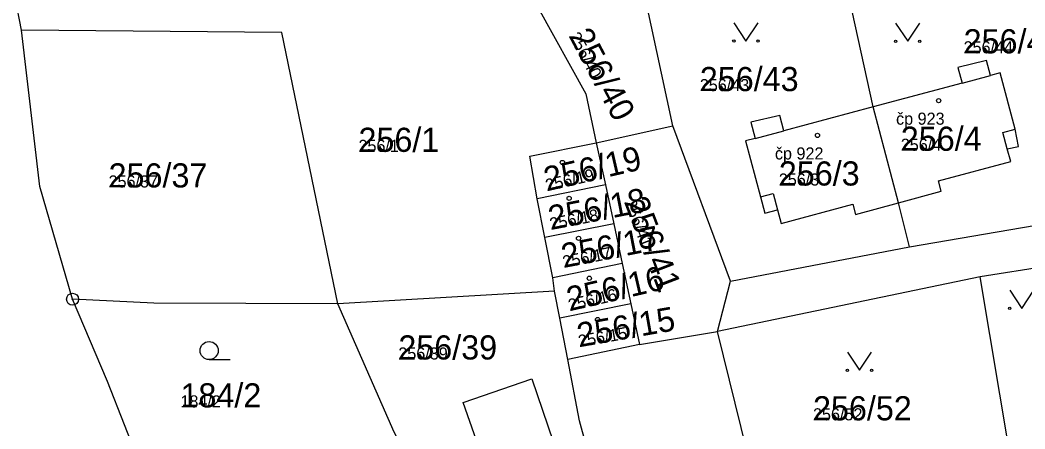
# Model space of a CAD drawing. Extents: x -763628 to -761565, y -976033 to -973833.
# Drawn here: x -762613 to -762529.8, y -974632.5 to -974598.6 of the extents above; entities that cross this region are included whole.
import ezdxf

# ---------------------------------------------------------------- set-up
doc = ezdxf.new("R2010")
doc.units = 0
for name, color, linetype in [('KN_cisla parcel 1000', 7, 'Continuous'), ('KN_cisla parcel 500', 7, 'Continuous'), ('KN_cisla popisna 500', 7, 'Continuous'), ('KN_hranice parcel', 7, 'Continuous'), ('KN_vnitrni kresba parcel', 7, 'Continuous'), ('KN_znacky bodu BP', 7, 'Continuous'), ('KN_znacky budov', 7, 'Continuous'), ('KN_znacky kultur', 7, 'Continuous')]:
    doc.layers.add(name, color=color, linetype=linetype)

msp = doc.modelspace()

# ---------------------------------------------------------------- linework, layer by layer
at = {"layer": 'KN_hranice parcel'}
for p, q in [((-762612.91, -974599.43), (-762618.76, -974568.2)), ((-762542.41, -974605.78), (-762544.56, -974595.93)), ((-762558.97, -974607.36), (-762561.25, -974596.81)), ((-762540.3, -974613.73), (-762542.41, -974605.78)), ((-762565.32, -974608.77), (-762558.97, -974607.36)), ((-762554.21, -974620.22), (-762558.97, -974607.36)), ((-762565.32, -974608.77), (-762564.57, -974612.25)), ((-762564.57, -974612.25), (-762570.21, -974613.4)), ((-762564.57, -974612.25), (-762563.88, -974615.46)), ((-762569.58, -974616.6), (-762570.21, -974613.4)), ((-762539.39, -974617.39), (-762540.3, -974613.73)), ((-762539.39, -974617.39), (-762522.44, -974614.45)), ((-762563.88, -974615.46), (-762569.58, -974616.6)), ((-762563.88, -974615.46), (-762563.17, -974618.76)), ((-762568.93, -974619.94), (-762569.58, -974616.6)), ((-762554.21, -974620.22), (-762539.39, -974617.39)), ((-762516.64, -974617.2), (-762533.53, -974619.85)), ((-762563.17, -974618.76), (-762568.93, -974619.94)), ((-762563.17, -974618.76), (-762562.46, -974622.1)), ((-762533.53, -974619.85), (-762555.29, -974624.38)), ((-762530.79, -974636.32), (-762533.53, -974619.85)), ((-762568.78, -974621.04), (-762568.93, -974619.94)), ((-762555.29, -974624.38), (-762554.21, -974620.22)), ((-762568.78, -974621.04), (-762586.73, -974622.09)), ((-762568.34, -974623.28), (-762568.78, -974621.04)), ((-762562.46, -974622.1), (-762568.34, -974623.28)), ((-762562.46, -974622.1), (-762561.74, -974625.46)), ((-762567.67, -974626.7), (-762568.34, -974623.28)), ((-762561.74, -974625.46), (-762555.29, -974624.38)), ((-762551.32, -974640.48), (-762555.29, -974624.38)), ((-762561.74, -974625.46), (-762567.67, -974626.7))]:
    msp.add_line(p, q, dxfattribs=at)
for points in [[(-762570.14, -974597.57), (-762566.2, -974604.7), (-762565.32, -974608.77)], [(-762608.68, -974621.72), (-762611.38, -974612.38), (-762612.91, -974599.43)], [(-762586.73, -974622.09), (-762591.36, -974599.61), (-762612.91, -974599.43)], [(-762540.3, -974613.73), (-762536.76, -974612.77), (-762536.99, -974611.92), (-762531.01, -974610.32), (-762531.3, -974609.25), (-762530.36, -974609.07), (-762530.63, -974607.63), (-762531.88, -974602.97), (-762532.68, -974603.18), (-762533.02, -974601.93), (-762535.39, -974602.53), (-762535.04, -974603.82), (-762542.41, -974605.78)], [(-762542.41, -974605.78), (-762549.8, -974607.76), (-762550.13, -974606.51), (-762552.53, -974607.05), (-762552.17, -974608.4), (-762552.97, -974608.61), (-762551.73, -974613.24), (-762551.37, -974614.59), (-762550.32, -974614.31), (-762550.02, -974615.44), (-762544.08, -974613.85), (-762543.85, -974614.69), (-762540.3, -974613.73)], [(-762570.21, -974613.4), (-762570.83, -974609.87), (-762565.32, -974608.77)], [(-762602.96, -974635.72), (-762605.78, -974628.52), (-762608.68, -974621.72)], [(-762586.73, -974622.09), (-762601.96, -974622.03), (-762608.68, -974621.72)], [(-762580.72, -974635.24), (-762582.06, -974632.74), (-762586.73, -974622.09)], [(-762563.31, -974644.18), (-762566.72, -974631.79), (-762567.67, -974626.7)], [(-762567.12, -974638.68), (-762566.32, -974640.97), (-762571.96, -974642.96), (-762572.71, -974640.65), (-762576.12, -974641.88), (-762576.45, -974641.96), (-762578.92, -974634.69), (-762575.24, -974633.41), (-762576.33, -974630.28), (-762570.67, -974628.3), (-762567.12, -974638.68)]]:
    msp.add_lwpolyline(points, dxfattribs=at)
at = {"layer": 'KN_vnitrni kresba parcel'}
for p, q in [((-762535.04, -974603.82), (-762532.68, -974603.18)), ((-762552.17, -974608.4), (-762549.8, -974607.76)), ((-762531.66, -974607.9), (-762530.63, -974607.63)), ((-762531.3, -974609.25), (-762531.66, -974607.9)), ((-762551.73, -974613.24), (-762550.68, -974612.96)), ((-762550.68, -974612.96), (-762550.32, -974614.31))]:
    msp.add_line(p, q, dxfattribs=at)
at = {"layer": 'KN_znacky bodu BP'}
for radius in [0.5, 0.0303]:
    msp.add_circle((-762608.68, -974621.72), radius, dxfattribs=at)
at = {"layer": 'KN_znacky budov'}
for centre in [(-762536.977, -974605.269), (-762547.007, -974608.149), (-762568.127, -974610.389), (-762567.567, -974613.359), (-762566.787, -974616.669), (-762565.897, -974619.979), (-762565.217, -974623.399)]:
    msp.add_circle(centre, 0.175, dxfattribs=at)
at = {"layer": 'KN_znacky kultur'}
msp.add_line((-762597.373, -974626.72), (-762595.623, -974626.72), dxfattribs=at)
for points in [[(-762553.93, -974598.829), (-762552.93, -974600.33), (-762551.93, -974598.829)], [(-762540.54, -974598.849), (-762539.54, -974600.35), (-762538.54, -974598.849)], [(-762531.09, -974620.979), (-762530.09, -974622.48), (-762529.09, -974620.979)], [(-762544.53, -974626.099), (-762543.53, -974627.6), (-762542.53, -974626.099)]]:
    msp.add_lwpolyline(points, dxfattribs=at)
for centre, radius in [((-762553.93, -974600.329), 0.1), ((-762551.93, -974600.329), 0.1), ((-762540.54, -974600.349), 0.1), ((-762538.54, -974600.349), 0.1), ((-762531.09, -974622.479), 0.1), ((-762597.373, -974625.97), 0.75), ((-762544.53, -974627.599), 0.1), ((-762542.53, -974627.599), 0.1)]:
    msp.add_circle(centre, radius, dxfattribs=at)

# ---------------------------------------------------------------- texts
at = {"layer": 'KN_cisla parcel 1000'}
for s, rotation, p in [('256/40', 298, (-762567.62, -974599.919)), ('256/19', 13, (-762569.407, -974612.782)), ('256/18', 11, (-762569.083, -974615.988)), ('256/41', 291, (-762563.033, -974613.664)), ('256/17', 11, (-762568.011, -974619.13)), ('256/16', 13, (-762567.525, -974622.715)), ('256/15', 10, (-762566.732, -974625.697))]:
    msp.add_text(s, height=2, rotation=rotation, dxfattribs=at).set_placement(p)
for s, p in [('256/44', (-762534.91, -974601.35)), ('256/43', (-762556.75, -974604.48)), ('256/1', (-762585.01, -974609.51)), ('256/4', (-762540.11, -974609.42)), ('256/37', (-762605.7, -974612.46)), ('256/3', (-762550.21, -974612.3)), ('256/39', (-762581.71, -974626.71)), ('184/2', (-762599.75, -974630.68)), ('256/52', (-762547.38, -974631.75))]:
    msp.add_text(s, height=2, dxfattribs=at).set_placement(p)
at = {"layer": 'KN_cisla parcel 500'}
for s, rotation, p in [('256/40', 298, (-762567.62, -974599.919)), ('256/19', 13, (-762569.407, -974612.782)), ('256/41', 291, (-762563.033, -974613.664)), ('256/18', 11, (-762569.083, -974615.988)), ('256/17', 11, (-762568.011, -974619.13)), ('256/16', 13, (-762567.525, -974622.715)), ('256/15', 10, (-762566.732, -974625.697))]:
    msp.add_text(s, height=1, rotation=rotation, dxfattribs=at).set_placement(p)
for s, p in [('256/44', (-762534.91, -974601.35)), ('256/43', (-762556.75, -974604.48)), ('256/1', (-762585.01, -974609.51)), ('256/4', (-762540.11, -974609.42)), ('256/37', (-762605.7, -974612.46)), ('256/3', (-762550.21, -974612.3)), ('256/39', (-762581.71, -974626.71)), ('184/2', (-762599.75, -974630.68)), ('256/52', (-762547.38, -974631.75))]:
    msp.add_text(s, height=1, dxfattribs=at).set_placement(p)
at = {"layer": 'KN_cisla popisna 500'}
for s, p in [('čp 923', (-762540.501, -974607.261)), ('čp 922', (-762550.531, -974610.141))]:
    msp.add_text(s, height=1, dxfattribs=at).set_placement(p)

doc.saveas('drawing.dxf')
